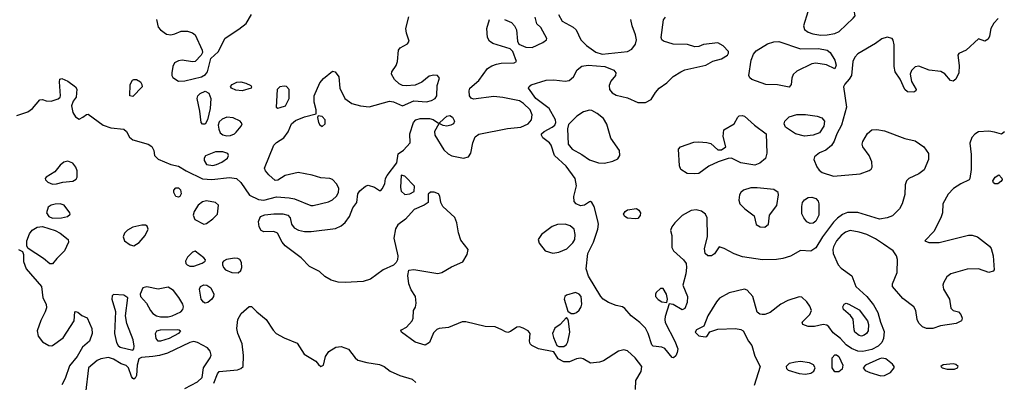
# Model space of a CAD drawing. Extents: x 1173029 to 1307123, y 522559 to 678521.
# Tile 439 of 623: x 1209947 to 1217687, y 612821 to 615674. Entities that reach past the tile are written whole.
import ezdxf

# ---------------------------------------------------------------- set-up
doc = ezdxf.new("R2010")
doc.units = 0

msp = doc.modelspace()

# ---------------------------------------------------------------- linework, layer by layer
at = {"layer": '0CON10XD'}
for points in [[(1216245, 615553.4), (1216295, 615553.9), (1216355, 615565.3), (1216388.6, 615581.4), (1216500, 615685), (1216513.5, 615705), (1216507.3, 615745), (1216489.6, 615785), (1216455, 615824.5), (1216425.3, 615845.3), (1216365, 615859.3), (1216275, 615836.8), (1216171.5, 615768.5), (1216143.1, 615736.9), (1216107.3, 615625), (1216117.1, 615597.1), (1216145.7, 615575.7), (1216182.3, 615562.3), (1216245, 615553.4)], [(1211022.9, 615675), (1211036, 615615), (1211053.2, 615593.2), (1211100.6, 615560.6), (1211135, 615555.8), (1211167.3, 615562.7), (1211215, 615583.3), (1211265, 615584), (1211305, 615571.4), (1211325.6, 615555), (1211380.5, 615435), (1211384.4, 615415), (1211374.4, 615395), (1211325, 615345.6), (1211305, 615341.9), (1211225, 615355.4), (1211195, 615351.5), (1211164.2, 615335), (1211150, 615305), (1211142, 615255), (1211142, 615235), (1211149.7, 615219.7), (1211195, 615189.2)], [(1211195, 615189.2), (1211245, 615193.5), (1211375, 615223.2), (1211407.8, 615242.2), (1211422.9, 615265), (1211450.5, 615369.5), (1211507.6, 615422.4), (1211562, 615528), (1211670.6, 615599.4), (1211726.2, 615645), (1211768.8, 615715)], [(1214788.6, 612765), (1214790.6, 612835), (1214833.3, 612906.7), (1214837.8, 612945), (1214785, 613014.5), (1214725, 613070), (1214695, 613075.5), (1214653.8, 613066.2), (1214535, 612990.6), (1214505, 612980.6), (1214435, 612972.9), (1214376.7, 613005), (1214355, 613010), (1214324.5, 613005.5), (1214268.3, 612981.7), (1214225, 612983.5), (1214178.8, 613005), (1214145, 613060), (1214025, 613084.4), (1213971.7, 613111.7), (1213960.8, 613125), (1213955.7, 613145), (1213960, 613205), (1213944.3, 613225), (1213905, 613248), (1213875, 613257.3), (1213855, 613254.6), (1213805, 613220), (1213785, 613213.5), (1213765, 613217.8), (1213736, 613235), (1213685, 613257.1), (1213605, 613261.4), (1213455, 613298), (1213425, 613298), (1213317.8, 613252.2), (1213245, 613245.6), (1213225, 613237.5), (1213199.7, 613210.3), (1213169.2, 613135), (1213135, 613114.3), (1213055, 613135.8), (1212947.5, 613215), (1212942.5, 613225), (1212947.5, 613235), (1212986.7, 613255), (1213033.3, 613305), (1213040, 613325), (1213043.3, 613385), (1213057.3, 613412.7), (1213064.2, 613445), (1213058.9, 613495), (1213025, 613550), (1213006.7, 613595), (1212998.8, 613661.2), (1213006.7, 613703.3), (1213045, 613709.2), (1213235, 613676.1), (1213265.3, 613684.7), (1213341.1, 613728.9), (1213431.2, 613768.8), (1213465, 613827.5), (1213472, 613865), (1213415, 613940), (1213396.3, 613996.3), (1213383.6, 614075), (1213366.5, 614116.5), (1213272.5, 614205), (1213257.9, 614235), (1213249.4, 614285), (1213238, 614305), (1213205, 614316), (1213175, 614317.5), (1213158.3, 614301.7), (1213156.7, 614235), (1213126.7, 614215), (1213048.3, 614181.7), (1212978.6, 614105), (1212920.3, 614059.7), (1212900.2, 614029.8), (1212888.2, 613955), (1212918.1, 613815), (1212916.2, 613785), (1212906.7, 613765), (1212885, 613743.8), (1212805, 613705.7), (1212705, 613632.7), (1212645.9, 613614.1), (1212505, 613606.7), (1212450.3, 613610.3), (1212394.7, 613624.7), (1212344.7, 613654.7), (1212302.6, 613692.6), (1212225, 613733.3), (1212160.1, 613800.1), (1212035, 613895.6), (1212010, 613925), (1211974.5, 613994.5), (1211945, 614007.5), (1211865, 614003.8), (1211846.1, 614016.1), (1211828.8, 614045), (1211824.3, 614085), (1211840, 614125), (1211875, 614139.5), (1211945.5, 614145.5), (1212015.5, 614145.5), (1212053.8, 614135), (1212072, 614115), (1212084, 614065), (1212105, 614036), (1212137.6, 614017.6), (1212185, 614008.1), (1212237, 614007), (1212428.3, 614031.7), (1212475, 614052.9), (1212505, 614077.5), (1212538.6, 614125), (1212565.6, 614194.4), (1212598, 614235), (1212605.8, 614305), (1212621.3, 614328.7), (1212665, 614364), (1212685, 614372), (1212735.9, 614355.9), (1212775, 614330), (1212785, 614330), (1212796.1, 614343.9), (1212817.3, 614382.7), (1212823.6, 614423.6), (1212835, 614447.5), (1212911.7, 614548.3), (1212921.7, 614618.3), (1212965, 614648.8), (1213016, 614705), (1213014.3, 614775), (1213041.5, 614865), (1213060, 614885), (1213095, 614897.3), (1213167, 614897), (1213198, 614888), (1213240, 614860), (1213242.5, 614855), (1213208, 614795), (1213211.2, 614765), (1213281.4, 614651.4), (1213315, 614618.8), (1213345, 614602.1), (1213435, 614583.5), (1213473.8, 614595), (1213493.1, 614625), (1213508.8, 614705), (1213527.9, 614752.1), (1213555.6, 614774.4), (1213782.3, 614817.7), (1213885, 614827.8), (1213945.2, 614854.8), (1213969.1, 614885), (1213975.4, 614925), (1213959.2, 614965), (1213906, 615015), (1213875, 615035.3), (1213745, 615061.8), (1213675, 615068.5), (1213515, 615049.5), (1213495, 615057.5), (1213482.9, 615075), (1213480.8, 615115), (1213486, 615135), (1213555.7, 615194.3), (1213625, 615290), (1213658.6, 615311.4), (1213695.4, 615324.6), (1213731.7, 615331.7), (1213835, 615334.3), (1213853.3, 615345), (1213824, 615425), (1213803.3, 615445), (1213665, 615486.9), (1213640, 615505), (1213623.8, 615535), (1213620, 615605), (1213640, 615675)], [(1212255, 614211.2), (1212375, 614241.2), (1212405, 614256.9), (1212438.2, 614285), (1212453.4, 614315), (1212456, 614346), (1212440.8, 614380.8), (1212406.5, 614416.5), (1212384.5, 614424.5), (1212315, 614429.3), (1212245, 614451.8), (1212135, 614471.1), (1212035, 614447.1), (1211975, 614411.1), (1211955, 614409.5), (1211904.4, 614454.4), (1211878.8, 614485), (1211871.5, 614505), (1211945, 614685.7), (1211965, 614708.1), (1212024.5, 614745.5), (1212057, 614793), (1212082.9, 614855), (1212115, 614880), (1212185, 614908.8), (1212277.5, 614932.5), (1212277.5, 614965), (1212262.3, 615025), (1212261.8, 615075), (1212305, 615176.2), (1212335, 615212), (1212405, 615270), (1212426.2, 615265), (1212455.8, 615225), (1212464, 615135), (1212502.5, 615055), (1212557.5, 615015), (1212625, 614995.4), (1212695, 614988.9), (1212855, 615032.2), (1212885, 615028.9), (1212955, 614997.5), (1213045, 615034.6), (1213145, 615027.8), (1213185, 615037.7), (1213212.9, 615055), (1213225.8, 615075), (1213227.5, 615155), (1213248, 615215), (1213232.5, 615235), (1213202.7, 615237.3), (1213165, 615229.2), (1213106.8, 615183.2), (1213055, 615160), (1212985, 615153.6), (1212955, 615156.9), (1212930.4, 615170.4), (1212893.2, 615203.2), (1212869.4, 615245), (1212872.9, 615265), (1212905, 615314), (1212916.7, 615345), (1212924.5, 615435.5), (1212938.3, 615451.7), (1212996, 615485), (1213009.2, 615505), (1212987.4, 615567.4), (1212981.5, 615605), (1213006.8, 615696.8)], [(1213756.6, 615676.6), (1213812.2, 615652.2), (1213837.3, 615625), (1213850.9, 615595), (1213860, 615505), (1213870.9, 615480.9), (1213925, 615458.5), (1213975, 615454.5), (1214060, 615495), (1214087.5, 615515), (1214090, 615525), (1214043, 615613), (1214011.7, 615641.7), (1213998.8, 615695)], [(1217637.8, 615682.2), (1217604.6, 615645.4), (1217581.4, 615605), (1217570.8, 615545), (1217560.5, 615519.5), (1217535, 615506.2), (1217485, 615522.5), (1217386.8, 615433.2), (1217330.7, 615409.3), (1217322.5, 615395), (1217332.3, 615312.3), (1217330, 615255), (1217305.8, 615205), (1217285, 615190), (1217265, 615196), (1217218.3, 615248.3), (1217187.3, 615267.3), (1217095, 615276.9), (1217015, 615307.1), (1216985, 615304.2), (1216957.1, 615275), (1216947.1, 615245), (1216957, 615187), (1216993.3, 615125), (1216992.5, 615115), (1216976.4, 615103.6), (1216925, 615106), (1216905, 615124), (1216867, 615207), (1216829.2, 615265), (1216820, 615305), (1216820, 615475), (1216813.9, 615513.9), (1216805, 615526.7), (1216765.9, 615535.9), (1216725, 615524.3), (1216675, 615486.5), (1216535.2, 615404.8), (1216511.6, 615378.4), (1216496.2, 615345), (1216484.8, 615235), (1216467.5, 615205), (1216433.2, 615166.8), (1216423.2, 615145), (1216447.3, 614985), (1216406.2, 614843.8), (1216370.4, 614775), (1216350.5, 614719.5), (1216327.5, 614685), (1216285, 614648.8), (1216233.9, 614626.1), (1216194, 614595), (1216189.2, 614575), (1216214.1, 614515.9), (1216230.3, 614490.3), (1216255, 614471.5), (1216345, 614442.7), (1216555, 614462), (1216625, 614487.5), (1216641.1, 614498.9), (1216649.4, 614515), (1216645.5, 614555), (1216624.6, 614604.6), (1216574.7, 614674.7), (1216570.5, 614695), (1216574.5, 614715), (1216610.9, 614779.1), (1216645, 614808.2), (1216685, 614811.2), (1216745, 614798.7), (1216905, 614739.1), (1216985, 614721.9), (1217054.2, 614675), (1217090.3, 614620.3), (1217090.6, 614575), (1217056.8, 614493.2), (1217015, 614460.4), (1216936, 614425), (1216917.5, 614405), (1216908.6, 614375), (1216905, 614300), (1216884.4, 614225.6), (1216864, 614185), (1216808, 614132), (1216765.5, 614114.5), (1216705, 614104.5), (1216535, 614158.2), (1216455, 614156.9), (1216415, 614141.2), (1216375, 614112.9), (1216345, 614082.1), (1216256.7, 613965), (1216205, 613878.1), (1216165, 613851.9), (1216085, 613858.6), (1216006.2, 613813.8), (1215944.6, 613795.4), (1215895, 613786.5), (1215785.4, 613785.4), (1215628.1, 613808.1), (1215562, 613832), (1215485, 613874), (1215445, 613886.7), (1215409.1, 613830.9), (1215384.4, 613815.6), (1215355, 613816.7), (1215335.3, 613835.3), (1215330, 613875), (1215354.4, 613965.6), (1215350, 614115), (1215338.6, 614145), (1215307.7, 614167.7), (1215265, 614179.2), (1215225, 614172.9), (1215155, 614133.1), (1215095.7, 614075), (1215072, 614045), (1215064, 614015), (1215072, 613975), (1215072.3, 613882.3), (1215085.6, 613855), (1215165.7, 613785), (1215185.6, 613755), (1215188.9, 613725), (1215183.1, 613675), (1215159.4, 613585), (1215195.5, 613495), (1215195, 613450), (1215175, 613401.2), (1215155, 613390.8), (1215085, 613432), (1215052.5, 613437.5), (1215021.4, 613338.6), (1215017.3, 613315), (1215021.7, 613291.7), (1215096.7, 613145), (1215119.2, 613085), (1215116, 613055), (1215105, 613030), (1215087.5, 613015), (1215075, 613016.2), (1215017.3, 613087.3), (1214995, 613098), (1214926.1, 613106.1), (1214915, 613116.7), (1214886.7, 613205), (1214866, 613246), (1214822.1, 613292.1), (1214754.7, 613344.7), (1214703, 613403), (1214685, 613414), (1214635, 613424.4), (1214575, 613450), (1214534.7, 613474.7), (1214515, 613495.7), (1214416.9, 613655), (1214401.1, 613715), (1214411.8, 613835), (1214456.6, 613923.4), (1214492.3, 614025), (1214497.3, 614065), (1214492.1, 614092.1), (1214462, 614205), (1214445, 614236.7), (1214435, 614242.5), (1214425, 614240), (1214387.5, 614215), (1214355, 614210.8), (1214320, 614225), (1214305, 614242.5), (1214304.2, 614284.2), (1214322.7, 614367.3), (1214314.4, 614425), (1214242.7, 614522.7), (1214151.2, 614605), (1214125.7, 614685.7), (1214111.2, 614705), (1214058, 614745), (1214048.6, 614765), (1214050, 614775), (1214068.6, 614795), (1214132.5, 614827.5), (1214152.5, 614845), (1214162, 614865), (1214157.5, 614885), (1214107.9, 614975), (1214003.6, 615055), (1213946.5, 615135), (1213950.6, 615149.4), (1213968.1, 615161.9), (1214085, 615199.5), (1214145, 615201.1), (1214235, 615191.1), (1214265, 615195.7), (1214300, 615225), (1214329.4, 615280.6), (1214365, 615307.1), (1214414.6, 615315.4), (1214545.3, 615305.3), (1214617.3, 615277.3), (1214632.5, 615255), (1214630, 615235), (1214595, 615189.4), (1214579.6, 615155), (1214583.2, 615125), (1214605, 615098.5), (1214635, 615079.6), (1214725, 615060), (1214805, 615022.8), (1214867.4, 615022.6), (1214909.6, 615045), (1214945, 615101.1), (1214974.8, 615135.2), (1215033.9, 615176.1), (1215085, 615227.3), (1215142.9, 615265), (1215175, 615278.8), (1215340, 615315), (1215395, 615347.8), (1215465, 615365.4), (1215511.5, 615395), (1215520, 615410), (1215519.6, 615425), (1215477.5, 615467.5), (1215435, 615491.2), (1215322.3, 615477.7), (1215285, 615463.3), (1215255, 615460), (1215197.7, 615477.7), (1215085, 615480.5), (1215006.7, 615505), (1214995, 615516.7), (1214990, 615535), (1215008, 615672), (1215022.5, 615695)], [(1214183.5, 615715), (1214212.4, 615662.4), (1214298, 615615), (1214320, 615595), (1214358.9, 615515), (1214401.4, 615471.4), (1214475, 615419.7), (1214525, 615401.9), (1214725.3, 615424.7), (1214758.6, 615441.4), (1214787.9, 615482.1), (1214794.5, 615515), (1214786.5, 615555), (1214761.4, 615625), (1214752, 615675)], [(1215995, 615143.1), (1215905, 615161.5), (1215813.4, 615163.4), (1215702.4, 615202.4), (1215685.7, 615215.7), (1215678, 615235), (1215696.6, 615355), (1215716, 615404), (1215735, 615427.8), (1215825, 615483.3), (1215875, 615500), (1215915, 615501.5), (1216085, 615445.4), (1216225, 615447.8), (1216293.9, 615433.9), (1216319.2, 615415), (1216355.7, 615355), (1216364, 615315), (1216355, 615287.5), (1216288.9, 615318.9), (1216205, 615330.9), (1216175, 615327.5), (1216055, 615269.2), (1216028.2, 615241.8), (1216016.9, 615213.1), (1216011.1, 615165), (1215995, 615143.1)], [(1209925, 614919.1), (1210010.2, 614949.8), (1210048, 614975), (1210106.1, 615043.9), (1210125, 615046.7), (1210155.7, 615035.7), (1210195, 615032.5), (1210248.7, 615051.3), (1210265.7, 615064.3), (1210268.8, 615075), (1210258.8, 615185), (1210262.5, 615205), (1210277.5, 615212.5), (1210325, 615190.8), (1210385.8, 615145), (1210395, 615127.5), (1210391.2, 615065), (1210367.3, 615032.7), (1210354.3, 614995), (1210363.5, 614945), (1210385, 614910.8), (1210415, 614892.5), (1210444.1, 614905.9), (1210471.7, 614928.3), (1210485, 614930), (1210603, 614843), (1210663.1, 614823.1), (1210765, 614813.9), (1210785.2, 614795.2), (1210810.7, 614750.7), (1210835, 614728.8), (1210957.5, 614695), (1210985, 614676.7), (1211000, 614645), (1211006.2, 614605), (1211035, 614577.1), (1211135, 614535.6), (1211195, 614520.8), (1211254.4, 614485), (1211385, 614422.8), (1211456.5, 614416.5), (1211595, 614432.5), (1211650, 614425), (1211684.1, 614394.1), (1211752.3, 614292.3), (1211825, 614258.8), (1211865.3, 614255.3), (1211965, 614279.2), (1212065, 614272.6), (1212106.6, 614263.4), (1212235, 614212), (1212255, 614211.2)], [(1210835, 615070), (1210813.3, 615075), (1210816.2, 615163.8), (1210832.6, 615197.4), (1210845, 615204.2), (1210865, 615204.2), (1210895.6, 615185.6), (1210907.5, 615165), (1210909.2, 615145), (1210835, 615070)], [(1211695, 615114.7), (1211645, 615120), (1211612, 615135), (1211602.7, 615147.3), (1211618, 615165), (1211655, 615181.8), (1211685, 615184.5), (1211723.8, 615175), (1211763.8, 615155), (1211770, 615145), (1211766, 615135), (1211695, 615114.7)], [(1211405, 614850.9), (1211385, 614850.9), (1211374.1, 614865), (1211363.5, 614955), (1211340.8, 615055), (1211348.2, 615075), (1211365, 615093.6), (1211405, 615111.2), (1211434.7, 615094.7), (1211449.7, 615055), (1211444.1, 614975), (1211422.3, 614885), (1211405, 614850.9)], [(1211975, 614976.7), (1211995, 614983.8), (1212036.2, 614995), (1212064.2, 615055), (1212065.7, 615125), (1212045, 615148.9), (1212025, 615151.9), (1211992.5, 615145), (1211972, 615125), (1211964.2, 614985), (1211975, 614976.7)], [(1214545, 614544.2), (1214609.5, 614560.5), (1214649.4, 614580.6), (1214664.3, 614605), (1214661.9, 614645), (1214595, 614740.8), (1214561.9, 614851.9), (1214535.4, 614895.4), (1214485.8, 614935.8), (1214445, 614959.2), (1214425, 614961.6), (1214380.2, 614949.8), (1214325.3, 614914.7), (1214259.7, 614850.3), (1214252.5, 614815), (1214257.1, 614695), (1214290, 614655), (1214365, 614614.6), (1214425, 614571.2), (1214496.6, 614546.6), (1214545, 614544.2)], [(1211575, 614760.8), (1211605, 614763.8), (1211634.2, 614775.8), (1211649.7, 614790.3), (1211688, 614835), (1211696.7, 614855), (1211678.8, 614875), (1211625, 614902.7), (1211575, 614908.2), (1211538, 614892), (1211515, 614870), (1211507.5, 614845), (1211512.4, 614812.4), (1211523.8, 614785), (1211545, 614768), (1211575, 614760.8)], [(1212325, 614834), (1212349.2, 614855), (1212347.5, 614885), (1212325, 614911.2), (1212292.5, 614917.5), (1212287.5, 614905), (1212295.8, 614865), (1212305, 614846.2), (1212325, 614834)], [(1213305, 614836.9), (1213275, 614841.2), (1213250, 614855), (1213250, 614865), (1213304, 614915), (1213329.1, 614919.1), (1213348.3, 614908.3), (1213364.3, 614875), (1213355.7, 614855), (1213335, 614843.6), (1213305, 614836.9)], [(1215255, 614460), (1215195, 614464.2), (1215144, 614495), (1215134.3, 614524.3), (1215126.7, 614655), (1215142.5, 614675), (1215245, 614709.4), (1215285, 614713.1), (1215348.7, 614708.7), (1215379.7, 614699.7), (1215435, 614651.2), (1215465, 614650), (1215497.5, 614675), (1215478, 614755), (1215481.7, 614808.3), (1215564, 614855), (1215592.4, 614907.6), (1215603, 614917), (1215625, 614920), (1215645, 614914.4), (1215722.5, 614845), (1215816, 614775), (1215820, 614625), (1215809.3, 614580.7), (1215765, 614545.8), (1215725, 614530), (1215615, 614547.1), (1215543.6, 614583.6), (1215515, 614582.5), (1215436.4, 614556.4), (1215365, 614522), (1215285, 614464.2), (1215255, 614460)], [(1216115, 614758.4), (1216044.2, 614775), (1215967.8, 614827.8), (1215955.6, 614855), (1215962.2, 614875), (1215995, 614910), (1216055, 614926.8), (1216125, 614927.1), (1216214.6, 614914.6), (1216252.4, 614902.4), (1216272.9, 614875), (1216268.1, 614835), (1216234.2, 614785), (1216185, 614764.7), (1216115, 614758.4)], [(1217688.3, 614791.7), (1217665, 614772.5), (1217609.4, 614789.4), (1217565, 614796.9), (1217485, 614790.8), (1217455.5, 614774.5), (1217432.4, 614747.6), (1217417, 614703), (1217427, 614613), (1217427.1, 614495), (1217416.2, 614425), (1217410, 614415), (1217345, 614383.1), (1217288, 614345), (1217245, 614301.2), (1217204, 614225), (1217200, 614155), (1217188, 614115), (1217131.7, 614008.3), (1217063.3, 613935), (1217092.3, 613922.3), (1217175, 613920), (1217405, 613977.5), (1217435, 613977.5), (1217476.4, 613966.4), (1217571.1, 613891.1), (1217583.1, 613875), (1217598.9, 613815), (1217607.5, 613705), (1217600, 613695), (1217565, 613684), (1217485, 613714), (1217395, 613710.6), (1217266.3, 613673.7), (1217235, 613652), (1217208.6, 613605), (1217204.4, 613585), (1217208.6, 613555), (1217255.9, 613475.9), (1217266.7, 613405), (1217285, 613386.7), (1217326.1, 613376.1), (1217345.9, 613355.9), (1217356.2, 613325), (1217350, 613305), (1217307.5, 613285), (1217184.5, 613265.5), (1217125, 613244), (1217075, 613244), (1217045, 613258), (1217015, 613286.2), (1217001.1, 613315), (1216991.2, 613385), (1216975.7, 613415.7), (1216889.9, 613479.9), (1216806.7, 613575), (1216807.8, 613595), (1216843.5, 613685), (1216846.4, 613786.4), (1216838.6, 613815), (1216812.5, 613855), (1216737.7, 613907.7), (1216675, 613949.6), (1216605, 613982.8), (1216545, 614002.8), (1216475, 614016.1), (1216437.4, 614002.6), (1216404, 613976), (1216367.5, 613935), (1216344, 613886), (1216338.6, 613865), (1216341.8, 613835), (1216381.2, 613745), (1216405, 613718.5), (1216489.5, 613659.5), (1216520.4, 613575), (1216605.2, 613495.2), (1216659.4, 613429.4), (1216691.5, 613371.5), (1216712.6, 613295), (1216742, 613222), (1216737.4, 613165), (1216725, 613133.5), (1216695.5, 613105), (1216645, 613078.8), (1216574.1, 613064.1), (1216536.2, 613066.2), (1216486.2, 613086.2), (1216445, 613115.5), (1216400, 613165), (1216340.3, 613210.3), (1216307.5, 613257.5), (1216290.9, 613270.9), (1216263.4, 613276.6), (1216195, 613260.8), (1216145, 613260), (1216103.3, 613275), (1216096.7, 613295), (1216158, 613355), (1216172, 613385), (1216158.9, 613418.9), (1216135.6, 613455), (1216095, 613490), (1216075, 613494.3), (1215984.3, 613465.7), (1215929.4, 613435), (1215845, 613370.6), (1215805, 613355.7), (1215784.4, 613354.4), (1215765, 613358), (1215744.2, 613374.2), (1215711.2, 613495), (1215666.7, 613545), (1215645, 613553.8), (1215525, 613525.7), (1215447.6, 613482.4), (1215423.1, 613455), (1215355.5, 613344.5), (1215326.1, 613263.9), (1215305, 613251.2), (1215266.2, 613235), (1215258, 613215), (1215285, 613188), (1215335, 613180), (1215348.3, 613181.7), (1215373, 613217), (1215435, 613238), (1215575, 613243.5), (1215615.5, 613235.5), (1215633.3, 613225), (1215675.8, 613145.8), (1215701.3, 613111.3), (1215725, 613026.2), (1215768.5, 612945), (1215720, 612795)], [(1210205, 614379.2), (1210235, 614383.1), (1210285, 614396.2), (1210365, 614403.1), (1210391.7, 614418.3), (1210399.2, 614435), (1210397.8, 614485), (1210388.9, 614515), (1210365.4, 614545.4), (1210325, 614561.9), (1210295, 614553.5), (1210265, 614530.5), (1210223.9, 614476.1), (1210154.2, 614435), (1210147.1, 614425), (1210148.6, 614415), (1210167.1, 614395), (1210205, 614379.2)], [(1211465, 614527.1), (1211495, 614534.4), (1211535, 614552.5), (1211580.8, 614585), (1211588.8, 614605), (1211582, 614622), (1211545, 614633.1), (1211485, 614634.5), (1211407, 614603), (1211396.5, 614585), (1211396.4, 614566.4), (1211415, 614534), (1211465, 614527.1)], [(1212975, 614297.5), (1213015, 614303.3), (1213048.3, 614321.7), (1213050, 614365), (1212975, 614442.5), (1212945, 614450), (1212941.2, 614355), (1212946.7, 614325), (1212975, 614297.5)], [(1217613, 614383), (1217601.7, 614391.7), (1217597.5, 614405), (1217614.1, 614435.9), (1217645, 614452.5), (1217668.3, 614428.3), (1217668.8, 614415), (1217659.5, 614400.5), (1217635, 614383.8), (1217613, 614383)], [(1211195, 614276.7), (1211175, 614283.3), (1211157.5, 614315), (1211158.3, 614331.7), (1211175, 614350), (1211195, 614351.2), (1211210, 614335), (1211215.8, 614305), (1211205, 614283.3), (1211195, 614276.7)], [(1215805, 614041.4), (1215832.5, 614065), (1215841.4, 614135), (1215898.3, 614211.7), (1215912.5, 614295), (1215908.8, 614315), (1215875, 614338), (1215745, 614350.6), (1215695, 614350.6), (1215636.8, 614333.2), (1215616, 614315), (1215604.3, 614295), (1215600.6, 614255), (1215607.5, 614225), (1215646.6, 614186.6), (1215720.3, 614130.3), (1215735, 614063.8), (1215767.5, 614045), (1215805, 614041.4)], [(1216159.7, 614069.7), (1216135, 614084), (1216110, 614115), (1216095.6, 614145.6), (1216094.5, 614205.5), (1216101.4, 614235), (1216115, 614256), (1216145, 614275.6), (1216175, 614277.8), (1216205, 614267.1), (1216223.3, 614245), (1216230, 614225), (1216227.7, 614135), (1216205, 614090), (1216185, 614071.9), (1216159.7, 614069.7)], [(1210205, 614112.9), (1210275, 614114.1), (1210323.6, 614126.4), (1210344, 614145), (1210342, 614155), (1210296, 614215), (1210265, 614225.5), (1210226.7, 614223.3), (1210193.3, 614215), (1210170.7, 614199.3), (1210156.4, 614155), (1210175, 614126.2), (1210205, 614112.9)], [(1211395, 614064.4), (1211415, 614071.1), (1211465, 614108.5), (1211501.9, 614145), (1211509.2, 614215), (1211486.2, 614235), (1211415, 614247.7), (1211385, 614242.1), (1211351.1, 614215), (1211319.5, 614165), (1211310, 614135), (1211323.1, 614103.1), (1211395, 614064.4)], [(1214785, 614106.4), (1214725, 614112.7), (1214702.9, 614125), (1214692.9, 614145), (1214705.4, 614164.6), (1214725, 614177.1), (1214795, 614188.1), (1214815, 614175.8), (1214826.5, 614155), (1214825, 614134), (1214805, 614110.5), (1214785, 614106.4)], [(1210185, 613752), (1210135, 613794.3), (1210014.2, 613874.2), (1210002.7, 613892.7), (1210003.1, 613935), (1210025, 613990), (1210045, 614017.8), (1210085, 614040.9), (1210125, 614046.7), (1210225.7, 614015), (1210265.2, 613995.2), (1210327.5, 613945), (1210329.4, 613925), (1210300, 613855), (1210238.5, 613795), (1210205, 613752.9), (1210185, 613752)], [(1210845, 613894.4), (1210885, 613920), (1210933.8, 613975), (1210956.7, 614025), (1210950, 614050), (1210935, 614057.5), (1210906.4, 614056.4), (1210835, 614041.4), (1210793.2, 614016.8), (1210771.2, 613995), (1210760, 613965), (1210772, 613935), (1210815, 613903.1), (1210845, 613894.4)], [(1214138.2, 613838.2), (1214185, 613844.5), (1214248.8, 613871.2), (1214295, 613917.3), (1214310.4, 613945), (1214312.1, 613985), (1214304.4, 614025), (1214275, 614051.5), (1214235, 614066.2), (1214175, 614062.7), (1214133.4, 614046.6), (1214048.6, 613985), (1214021.4, 613945), (1214030, 613915), (1214078, 613855), (1214138.2, 613838.2)], [(1209936.8, 613866.8), (1209969.2, 613849.2), (1209977.7, 613827.7), (1209977.7, 613772.3), (1209998.6, 613715), (1210119.2, 613575), (1210129.2, 613485), (1210155.6, 613435), (1210156.6, 613406.6), (1210147.9, 613375), (1210113.4, 613306.6), (1210084.4, 613225), (1210092.9, 613185), (1210125, 613140), (1210175, 613112), (1210195, 613108), (1210205, 613110), (1210287.8, 613172.2), (1210376, 613305), (1210380, 613375), (1210385, 613377.5), (1210405, 613372.5), (1210435, 613347.5), (1210477.3, 613327.3), (1210513.3, 613245), (1210515.6, 613205.6), (1210495, 613146), (1210441.4, 613098.6), (1210398.5, 613025), (1210338.1, 612951.9), (1210305, 612851.2), (1210278.8, 612801.2)], [(1211315, 613734.5), (1211382.1, 613757.9), (1211403.8, 613775), (1211406.2, 613785), (1211395, 613801.2), (1211325, 613853.8), (1211305, 613843.8), (1211266, 613805), (1211249.2, 613775), (1211254, 613755), (1211263.8, 613745), (1211285, 613735.6), (1211315, 613734.5)], [(1211665, 613682.5), (1211685, 613701.2), (1211692.2, 613725), (1211690, 613765), (1211677, 613787), (1211662.5, 613795), (1211635, 613796.7), (1211573.4, 613786.6), (1211548.8, 613775), (1211542, 613765), (1211542, 613745), (1211548.8, 613725), (1211565, 613706.2), (1211615, 613686), (1211665, 613682.5)], [(1211055, 613335.3), (1211115, 613336.3), (1211145, 613344.2), (1211213.1, 613376.9), (1211228.8, 613395), (1211233.8, 613415), (1211230, 613435), (1211198.7, 613488.7), (1211155, 613544.5), (1211115, 613569.1), (1211035, 613554.2), (1210945, 613571.2), (1210915, 613563.3), (1210893.3, 613515), (1210896.7, 613495), (1210944.3, 613444.3), (1210974.5, 613385), (1210992.8, 613362.8), (1211022.9, 613342.9), (1211055, 613335.3)], [(1211405, 613444.3), (1211390.9, 613450.9), (1211374.5, 613475), (1211360.6, 613555), (1211367.5, 613575), (1211395, 613588.2), (1211418.8, 613585), (1211448.8, 613565), (1211472, 613515), (1211470, 613495), (1211456, 613475), (1211425, 613450), (1211405, 613444.3)], [(1215035, 613450), (1215038.8, 613475), (1215032.5, 613515), (1215005, 613560), (1214985, 613560), (1214951.3, 613528.7), (1214944.2, 613515), (1214944.3, 613495), (1214965, 613472.9), (1214995, 613454.3), (1215035, 613450)], [(1210835, 613073.3), (1210843.3, 613085), (1210845.6, 613104.4), (1210840, 613155), (1210789.1, 613285), (1210778.9, 613345), (1210796.7, 613485), (1210765.5, 613505.5), (1210685, 613511.2), (1210675, 613502.5), (1210671.4, 613475), (1210699.5, 613379.5), (1210692.2, 613205), (1210708.6, 613135), (1210719.7, 613109.7), (1210737, 613097), (1210835, 613073.3)], [(1214282.5, 613362.5), (1214305, 613363.3), (1214325, 613371.2), (1214345, 613388.8), (1214361.4, 613415), (1214365.5, 613435), (1214361.1, 613495), (1214345, 613515.6), (1214315, 613526.5), (1214245, 613506.9), (1214232.5, 613495), (1214227.5, 613475), (1214255, 613380), (1214282.5, 613362.5)], [(1211472.5, 612815), (1211501.3, 612888.7), (1211513.8, 612906.2), (1211659.4, 612920.6), (1211685, 612928.9), (1211703.2, 612946.8), (1211707, 613033), (1211696.4, 613125), (1211660.6, 613205), (1211653.1, 613245), (1211660.6, 613315), (1211686.7, 613363.3), (1211751.7, 613418.3), (1211768.3, 613418.3), (1211810, 613375), (1211885.5, 613315.5), (1211940.2, 613230.2), (1211962.9, 613205), (1212025, 613171.1), (1212128.3, 613128.3), (1212183.4, 613043.4), (1212275, 612986.7), (1212295, 612960), (1212315, 612946.2), (1212336.2, 612955), (1212350.6, 613025), (1212377.4, 613062.6), (1212433, 613097), (1212475, 613102.9), (1212531.5, 613081.5), (1212583.2, 613013.3), (1212605, 612996.2), (1212676.3, 612976.3), (1212775, 612961.5), (1212811.4, 612945), (1212858.2, 612908.2), (1212935, 612875.5), (1213033.3, 612845), (1213059.7, 612819.7)], [(1216565, 613185.4), (1216545, 613190), (1216512.7, 613215), (1216505.4, 613235), (1216497.8, 613317.8), (1216477.7, 613347.7), (1216422.9, 613395), (1216417.5, 613415), (1216426.7, 613435), (1216445, 613442.5), (1216465, 613437.1), (1216545, 613391.1), (1216611.5, 613305), (1216620, 613275), (1216617.5, 613225), (1216604.4, 613205), (1216585, 613191.2), (1216565, 613185.4)], [(1214185, 613102.5), (1214225, 613104), (1214245, 613118.8), (1214255, 613138.8), (1214270.6, 613215), (1214261.2, 613301.2), (1214257, 613317), (1214245, 613330), (1214195, 613276), (1214153, 613247), (1214135.9, 613205.9), (1214142.7, 613172.7), (1214170, 613110), (1214185, 613102.5)], [(1211055, 613144.5), (1211034.6, 613144.6), (1211018.6, 613165), (1211013.3, 613205), (1211025.8, 613225), (1211055, 613233.3), (1211185, 613237.3), (1211200, 613235), (1211210, 613225), (1211195.7, 613205), (1211122, 613165), (1211055, 613144.5)], [(1211245, 612771.3), (1211345, 612825.4), (1211381.5, 612858.5), (1211391.5, 612935), (1211445.3, 613015), (1211451.1, 613035), (1211444.5, 613065), (1211422.2, 613092.2), (1211345, 613134.7), (1211315, 613141.8), (1211285, 613134.2), (1211108.7, 613051.3), (1211045, 613030.9), (1210994.6, 613024.6), (1210904.2, 613015.8), (1210883.6, 613006.4), (1210869.2, 612955), (1210864, 612875), (1210855, 612853.3), (1210845, 612846.7), (1210835, 612850), (1210825.8, 612865.8), (1210802, 612935), (1210784.3, 612954.3), (1210745, 612965.6), (1210685, 613002.5), (1210645, 613016), (1210585, 613006.5), (1210555, 612992.5), (1210487.8, 612935), (1210464.3, 612735)], [(1216385, 612902.7), (1216355, 612903.8), (1216333.7, 612935), (1216333.5, 613015), (1216355, 613036.5), (1216366.9, 613036.9), (1216385, 613024.2), (1216417.1, 612955), (1216413.3, 612925), (1216385, 612902.7)], [(1216124.6, 612885.4), (1216165, 612893.3), (1216190.2, 612909.8), (1216200.5, 612935), (1216187.4, 612957.4), (1216155, 612973.9), (1216085, 612984.1), (1216045, 612980.7), (1215995, 612968.7), (1215970.9, 612945), (1215975, 612929.2), (1215987.9, 612917.9), (1216075, 612890.4), (1216124.6, 612885.4)], [(1216715, 612872.2), (1216745, 612873.9), (1216791.4, 612898.6), (1216822.1, 612935), (1216822.1, 612945), (1216808.8, 612965), (1216755, 613006.1), (1216725, 613010.6), (1216705, 613005.3), (1216596.9, 612955), (1216578.1, 612935), (1216592.5, 612915), (1216628.7, 612898.7), (1216715, 612872.2)], [(1217295, 612924.7), (1217320, 612935), (1217324.2, 612945), (1217305, 612961.5), (1217285, 612967.7), (1217205, 612957.8), (1217188.8, 612945), (1217198.8, 612935), (1217237.5, 612925), (1217295, 612924.7)]]:
    msp.add_lwpolyline(points, dxfattribs=at)

doc.saveas('drawing.dxf')
